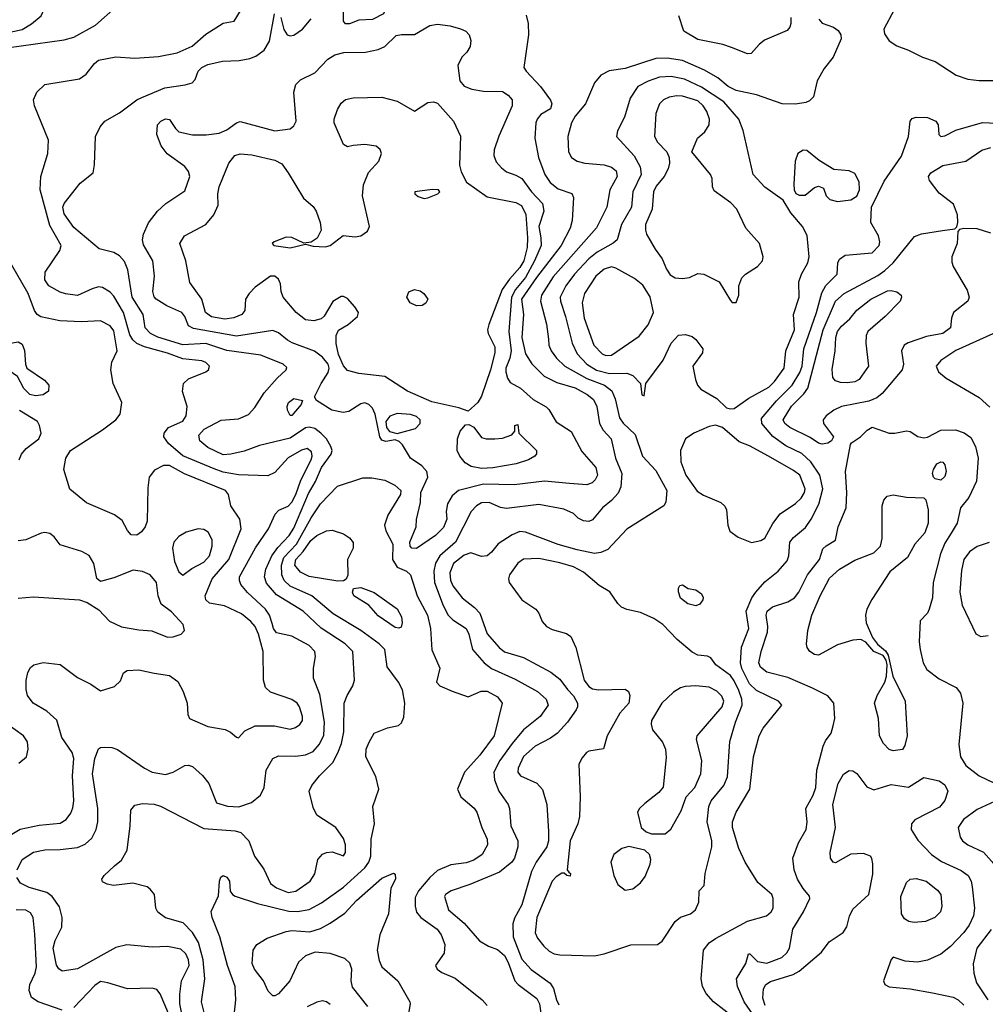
# Model space of a CAD drawing. Extents: x 1173029 to 1307123, y 522559 to 678521.
# Tile 385 of 623: x 1257903 to 1262947, y 592132 to 597274. Entities that reach past the tile are written whole.
import ezdxf

# ---------------------------------------------------------------- set-up
doc = ezdxf.new("R2010")
doc.units = 0

msp = doc.modelspace()

# ---------------------------------------------------------------- linework, layer by layer
at = {"layer": '0CON10XD'}
for points in [[(1257835, 597205.7), (1257915, 597223.4), (1257965, 597253.5), (1258014.4, 597295), (1258034.2, 597335.8), (1258069.2, 597375), (1258076.7, 597416.7), (1258066.7, 597426.7), (1258035, 597415.7), (1258008.7, 597381.3), (1257985.7, 597364.3), (1257955, 597364.4), (1257915, 597385.4), (1257838.2, 597445)], [(1259625, 597252), (1259605, 597252), (1259595, 597266.7), (1259594.6, 597315), (1259612.5, 597345), (1259670.7, 597409.3), (1259695, 597424.2), (1259725, 597430.8), (1259765, 597418), (1259805, 597388.8), (1259818, 597335), (1259802.5, 597305), (1259745, 597275.8), (1259675, 597271.4), (1259625, 597252)], [(1257890.4, 592835), (1257915, 592888.5), (1257975, 592925.9), (1258035, 592939.7), (1258115, 592940.8), (1258205, 592951.5), (1258245, 592968.2), (1258279.5, 593000.5), (1258301.8, 593045), (1258311.2, 593085), (1258310.9, 593155), (1258282.4, 593335), (1258295.3, 593415), (1258314.5, 593465.5), (1258325, 593474), (1258344.2, 593475.8), (1258385, 593472.9), (1258413.6, 593463.6), (1258555, 593364.5), (1258595, 593344.5), (1258665, 593332.5), (1258703.8, 593343.8), (1258765, 593379.2), (1258785, 593380.8), (1258805, 593374), (1258857.6, 593327.6), (1258890.5, 593285), (1258931.2, 593185), (1258987.6, 593167.6), (1259047, 593163), (1259113.3, 593186.7), (1259160, 593225), (1259179.1, 593265), (1259190.4, 593355), (1259225, 593415.6), (1259255, 593429.5), (1259345, 593428.5), (1259395.8, 593434.2), (1259435, 593453.2), (1259468.8, 593491.2), (1259491.7, 593538.3), (1259494.7, 593605.3), (1259470.1, 593750.1), (1259437.5, 593835), (1259437.7, 593887.7), (1259447.9, 593947.9), (1259444.4, 593975), (1259415, 594005.5), (1259325, 594054.4), (1259245, 594071.5), (1259229.3, 594095), (1259221.5, 594121.5), (1259207.1, 594165), (1259187.1, 594195), (1259093.5, 594283.5), (1259058.8, 594325), (1259050.4, 594345), (1259051.5, 594365), (1259134.8, 594515.2), (1259202, 594615), (1259237.9, 594692.1), (1259256.4, 594713.6), (1259305, 594733.5), (1259325, 594753.8), (1259345.8, 594794.2), (1259371.2, 594868.8), (1259425.3, 594975), (1259430, 594995), (1259426.7, 595016.7), (1259405, 595035.3), (1259375, 595025.9), (1259305, 594985.3), (1259235, 594909.4), (1259198.6, 594891.4), (1259045, 594896.7), (1258965, 594911.9), (1258918.9, 594928.9), (1258755, 594995.8), (1258680.6, 595060.6), (1258655.5, 595095), (1258657.9, 595115), (1258679.4, 595145), (1258755, 595178.1), (1258773.1, 595205), (1258778.5, 595255), (1258752.6, 595332.6), (1258758.2, 595375), (1258785, 595398.9), (1258875.6, 595435), (1258888.9, 595445), (1258894.4, 595465), (1258875, 595484.5), (1258855, 595493.3), (1258755, 595502.6), (1258675, 595532.5), (1258555, 595565.6), (1258515, 595583.8), (1258493.2, 595603.2), (1258477.8, 595627.8), (1258445.2, 595745), (1258395, 595831.1), (1258375, 595851.1), (1258335, 595875.4), (1258315, 595878.8), (1258282.1, 595867.9), (1258205, 595833.6), (1258142, 595842), (1258115, 595850.6), (1258055, 595884.4), (1258033.8, 595915), (1258036.5, 595955), (1258111.7, 596068.3), (1258120, 596095), (1258059.6, 596199.6), (1258010.5, 596385), (1258013.1, 596455), (1258050, 596575), (1258053.1, 596645), (1257980.5, 596825), (1257975.6, 596855), (1257992.5, 596895), (1258033.8, 596935), (1258215, 596966.2), (1258250.4, 596989.6), (1258293.9, 597046.1), (1258315, 597062.3), (1258405, 597079.6), (1258505, 597073.3), (1258627.7, 597082.3), (1258725, 597100.9), (1258803.9, 597136.1), (1258875, 597198.8), (1258965, 597255.6), (1259023.9, 597266.1), (1259089.1, 597375)], [(1257835, 597127.5), (1258135, 597169.6), (1258185, 597183.8), (1258298, 597245), (1258405, 597339.4)], [(1262471.1, 597325), (1262416.5, 597225), (1262420.5, 597200.5), (1262445, 597164.4), (1262485, 597138.1), (1262546.2, 597115), (1262618, 597078), (1262685, 597055.6), (1262795, 596984.2), (1262855, 596964.4), (1262915, 596957.1), (1263002.4, 596957.6)], [(1258870.4, 592075), (1258852.9, 592145), (1258869.2, 592265), (1258860.4, 592365), (1258836.7, 592455), (1258805, 592507.9), (1258757.4, 592557.4), (1258664.2, 592584.2), (1258623.9, 592613.9), (1258614.2, 592635), (1258607.1, 592705), (1258585, 592734), (1258568.8, 592745), (1258494.2, 592764.2), (1258393, 592753), (1258359.5, 592759.5), (1258335, 592772.5), (1258332.5, 592785), (1258343.3, 592805), (1258398.8, 592855), (1258434.5, 592885.5), (1258463.5, 592936.5), (1258480.5, 593065), (1258483.4, 593146.6), (1258505, 593172.5), (1258545, 593180), (1258605, 593177.3), (1258637.6, 593167.6), (1258865, 593049.6), (1259028.9, 593038.9), (1259058.7, 593028.7), (1259099.6, 592985), (1259129.1, 592905), (1259177.7, 592837.7), (1259213.6, 592763.6), (1259245, 592739.6), (1259305, 592715.4), (1259345, 592723.2), (1259420.5, 592775), (1259445, 592813.3), (1259460.8, 592889.2), (1259484.6, 592915.4), (1259505, 592925.6), (1259535, 592928.1), (1259595, 592906.7), (1259604, 592925), (1259605.5, 592965), (1259595, 592998.8), (1259555, 593055.8), (1259455, 593120), (1259435, 593160), (1259414.3, 593245), (1259428.1, 593275), (1259469.5, 593325), (1259538.5, 593395), (1259565.2, 593444.8), (1259583.2, 593495), (1259595.3, 593555), (1259598, 593705), (1259612.7, 593745), (1259643.3, 593795), (1259651.1, 593825), (1259643.6, 593975), (1259603.6, 594015), (1259477.2, 594097.2), (1259382.9, 594185), (1259245, 594270.3), (1259191.4, 594331.4), (1259181.1, 594365), (1259189.2, 594405), (1259220.2, 594475), (1259251.4, 594518.6), (1259310.2, 594579.8), (1259335, 594618), (1259410.7, 594799.3), (1259448, 594862), (1259479.6, 594935), (1259530.4, 595005), (1259534.6, 595025), (1259528.8, 595045), (1259505.4, 595085), (1259476.7, 595115), (1259445, 595138.9), (1259415, 595146.7), (1259395, 595142), (1259315, 595089.5), (1259155, 595050.4), (1259075, 595021.2), (1259005.3, 595004.7), (1258965, 595002.2), (1258885, 595040), (1258844.6, 595075), (1258838.9, 595105), (1258867.1, 595135), (1258955, 595183.2), (1259045, 595190), (1259097.6, 595212.4), (1259131.2, 595248.8), (1259179.6, 595325), (1259247.1, 595402.9), (1259294.4, 595445), (1259298, 595458), (1259280, 595475), (1259162, 595522), (1258985, 595546.6), (1258875, 595583.9), (1258755, 595576.3), (1258625, 595616.7), (1258585.4, 595635), (1258557.8, 595665), (1258547.1, 595735), (1258490.5, 595825), (1258468.3, 595968.3), (1258451.2, 596011.2), (1258425, 596040.8), (1258395, 596059.2), (1258317.9, 596077.9), (1258185, 596188.5), (1258135, 596260.8), (1258127.8, 596295), (1258134.7, 596315), (1258219.3, 596420.7), (1258286.2, 596475), (1258294.5, 596515.5), (1258299.6, 596665), (1258323.1, 596715), (1258348, 596745), (1258425, 596787.1), (1258514.3, 596855), (1258541.5, 596868.5), (1258661.5, 596918.5), (1258766.4, 596933.6), (1258803.3, 596945), (1258818.9, 596961.1), (1258835.7, 597005), (1258854.3, 597025), (1258885, 597039.6), (1258962.9, 597057.1), (1259048.5, 597061.5), (1259105, 597071.5), (1259136.6, 597083.4), (1259179.2, 597115), (1259207.4, 597162.6), (1259234, 597305)], [(1259266.2, 597285), (1259282.7, 597222.7), (1259300, 597195), (1259315, 597190), (1259335, 597194.2), (1259380, 597225), (1259425, 597278.8)], [(1260548.6, 597298.6), (1260558.9, 597255), (1260560.5, 597195), (1260536.5, 597025), (1260548.5, 597005), (1260623.1, 596925), (1260675, 596853.3), (1260682, 596835), (1260675, 596808.8), (1260625, 596780), (1260605.8, 596755), (1260598.9, 596735), (1260593.3, 596655), (1260612.9, 596555), (1260646.6, 596465), (1260673.2, 596423.2), (1260715, 596391.8), (1260787, 596367), (1260795.7, 596345.7), (1260789.1, 596225), (1260778.5, 596185), (1260731.4, 596095), (1260601.6, 595928.4), (1260524.8, 595815), (1260534.3, 595735), (1260526.4, 595615), (1260545, 595530), (1260577.2, 595477.2), (1260642.3, 595412.3), (1260709, 595379), (1260805, 595350.8), (1260867.3, 595317.3), (1260900.1, 595290.1), (1260918.2, 595255), (1260931.3, 595165), (1260950.8, 595130.8), (1260991.8, 595085), (1261015.9, 594985), (1261048.7, 594905), (1261043.2, 594835), (1261029, 594801), (1260995, 594763.6), (1260947.5, 594725), (1260895, 594663.1), (1260875, 594652.9), (1260847.9, 594657.9), (1260820.9, 594670.9), (1260795, 594695.8), (1260745, 594718.1), (1260615, 594741.5), (1260445, 594722), (1260415, 594726.8), (1260355, 594753.4), (1260315, 594751.6), (1260288.2, 594735), (1260261.5, 594705), (1260179.8, 594545), (1260096.7, 594475), (1260074.8, 594435.2), (1260066.6, 594393.4), (1260069.3, 594335), (1260114.3, 594215), (1260141.6, 594165), (1260165, 594140), (1260235, 594095.5), (1260249.5, 594065), (1260267.3, 593985), (1260328.8, 593915), (1260367.8, 593885), (1260490.7, 593830.7), (1260608.5, 593765), (1260653.3, 593725), (1260663.3, 593695), (1260621.9, 593635), (1260535, 593566.2), (1260475.4, 593494.6), (1260410.8, 593405), (1260379.2, 593345), (1260382.5, 593305), (1260405.9, 593245.9), (1260454.4, 593175), (1260461.9, 593155), (1260468.6, 593065), (1260504.1, 592985.9), (1260504.2, 592955), (1260487.1, 592895), (1260474, 592875), (1260408.3, 592821.7), (1260255, 592757.6), (1260157.5, 592725), (1260126.9, 592705), (1260121.5, 592695), (1260142.5, 592625), (1260225, 592556.2)], [(1262077, 597277), (1262095, 597256.9), (1262153.3, 597235), (1262177.6, 597217.6), (1262192, 597195), (1262194, 597175), (1262152.1, 597077.9), (1262105, 597020), (1262068.8, 596955), (1262049.2, 596870.8), (1262029.2, 596850.8), (1262008.8, 596841.2), (1261955, 596833.1), (1261885, 596835.6), (1261751.2, 596881.2), (1261645, 596905.2), (1261602.9, 596925), (1261550, 596970), (1261479.9, 597009.9), (1261365, 597061.2), (1261285.8, 597074.2), (1261225, 597071.6), (1261065, 597020), (1260982.3, 597007.7), (1260939.2, 596985), (1260904.6, 596945.4), (1260857.5, 596835), (1260805, 596771.1), (1260784.5, 596735.5), (1260766.6, 596665), (1260769.2, 596585), (1260785.6, 596555), (1260815, 596534.6), (1260855.3, 596525.3), (1260955, 596516.5), (1260995, 596504.6), (1261019.1, 596485), (1261024.6, 596455), (1260984.6, 596385), (1260970.4, 596295), (1260915, 596186.5), (1260689.2, 595930.8), (1260628.3, 595835), (1260623.8, 595803.8), (1260654.7, 595685), (1260665.4, 595605), (1260667.5, 595575), (1260678.5, 595545), (1260706.4, 595506.4), (1260749.6, 595465), (1260865, 595401), (1260958.2, 595365), (1260995.2, 595335.2), (1261012.5, 595295), (1261035.3, 595195), (1261055, 595168), (1261118.5, 595108.5), (1261155.5, 594995), (1261225, 594919.4), (1261282.9, 594815), (1261278.6, 594755), (1261268, 594735), (1261075, 594613.1), (1260975, 594507.8), (1260938.3, 594491.7), (1260905, 594487.3), (1260815.6, 594505.6), (1260715, 594534.2), (1260545, 594598), (1260515, 594601.8), (1260475.3, 594584.7), (1260402.4, 594537.6), (1260367.4, 594492.6), (1260345, 594474.2), (1260315, 594470), (1260259.1, 594489.1), (1260225, 594477.3), (1260168.5, 594435), (1260150, 594385), (1260152.7, 594347.3), (1260165, 594317.5), (1260214.6, 594255), (1260278.2, 594205), (1260306.2, 594175), (1260345, 594067.1), (1260407.5, 593995), (1260435, 593973.1), (1260535, 593942.7), (1260677.3, 593867.3), (1260725, 593829.6), (1260765, 593776.9), (1260795, 593742.7), (1260816.8, 593705), (1260817.3, 593685), (1260810, 593670), (1260764.7, 593605), (1260712.2, 593547.8), (1260675, 593521.5), (1260595, 593481.1), (1260535, 593426.7), (1260506.8, 593365), (1260505.4, 593345), (1260518.9, 593325), (1260605, 593287.3), (1260633.8, 593253.8), (1260656, 593175), (1260665.6, 593035), (1260664.4, 592985), (1260656, 592955), (1260600.8, 592875), (1260575.7, 592825), (1260525, 592650.8), (1260487.8, 592582.2), (1260478.1, 592551.9), (1260480.8, 592485), (1260525, 592368.5), (1260575, 592314), (1260673.3, 592243.3), (1260691.5, 592215), (1260706.8, 592155), (1260719.9, 592129.9)], [(1261930.6, 597285), (1261931.4, 597255), (1261926, 597235), (1261912.4, 597217.6), (1261793.2, 597166.8), (1261765.3, 597144.7), (1261723, 597097), (1261705, 597095.8), (1261621.2, 597128.8), (1261575, 597144.5), (1261445, 597170), (1261372, 597215), (1261345.8, 597295)], [(1259975, 594512.9), (1259951.2, 594515), (1259942.5, 594525), (1259940, 594545), (1259973.1, 594625), (1259975.6, 594664.4), (1259997, 594753), (1259997.5, 594805), (1260034.3, 594885), (1260029.4, 594915), (1260002.9, 594945), (1259944.3, 594985), (1259903.2, 595053.2), (1259885, 595072), (1259865, 595080), (1259815, 595071.2), (1259795, 595077.5), (1259784, 595095), (1259760, 595215), (1259746.2, 595245), (1259726.7, 595265), (1259705, 595272.5), (1259685, 595268.6), (1259621.3, 595228.7), (1259592, 595222), (1259533.3, 595235), (1259452.5, 595285), (1259442.5, 595305), (1259477.5, 595375), (1259515, 595432.5), (1259519.5, 595455), (1259514, 595475), (1259485, 595511.5), (1259443.5, 595543.5), (1259326.4, 595586.4), (1259301.3, 595601.3), (1259255, 595639.2), (1259225, 595650.8), (1259035, 595622.3), (1258810.7, 595660.7), (1258785.3, 595675.3), (1258766.2, 595725), (1258750.6, 595745), (1258670.7, 595780.7), (1258615.6, 595815), (1258605, 595827.5), (1258597.9, 595855), (1258606.2, 595935), (1258597.7, 596015), (1258548.9, 596098.9), (1258544.6, 596125), (1258550.4, 596155), (1258575.9, 596214.1), (1258622.2, 596275), (1258666.3, 596313.7), (1258765, 596380.8), (1258791.1, 596455), (1258785, 596481.2), (1258765, 596507.1), (1258673.1, 596573.1), (1258642, 596615), (1258620, 596675), (1258622, 596725), (1258640, 596745), (1258665, 596756.2), (1258685, 596753.3), (1258715.9, 596705.9), (1258735, 596689.5), (1258805, 596673.1), (1258876.7, 596673.3), (1258945, 596681.5), (1258985, 596699.2), (1259035, 596735.6), (1259055, 596741.9), (1259235, 596694.6), (1259316.3, 596703.7), (1259335, 596719.2), (1259347.3, 596745), (1259334.4, 596895), (1259345.7, 596935), (1259369.1, 596960.9), (1259445, 596997.1), (1259512.6, 597067.4), (1259549.8, 597090.2), (1259596.3, 597103.7), (1259710, 597105), (1259775, 597119.4), (1259810, 597135), (1259868.6, 597191.4), (1259897, 597197), (1259965, 597197.3), (1260045, 597244.6), (1260085, 597251.3), (1260152.2, 597242.2), (1260205, 597226.9), (1260233.3, 597215), (1260251.2, 597195), (1260260, 597165), (1260256, 597135), (1260238.8, 597105), (1260211.9, 597078.1), (1260191.4, 597035), (1260201.4, 596955), (1260225, 596926.7), (1260265, 596911.2), (1260325, 596900.5), (1260425, 596899.4), (1260455, 596880.6), (1260475.6, 596855), (1260475.6, 596825), (1260405, 596666.2), (1260381.8, 596595), (1260379.6, 596565), (1260392.2, 596532.2), (1260420.1, 596500.1), (1260445, 596480.5), (1260495, 596462.9), (1260525, 596444.6), (1260576.3, 596375), (1260633.5, 596313.5), (1260641.4, 596275), (1260613.9, 596195), (1260625.3, 596134.7), (1260626.7, 596095), (1260592.2, 596015), (1260545, 595927.8), (1260492.7, 595865), (1260472.1, 595825), (1260457.5, 595645), (1260469.7, 595545), (1260462.8, 595507.2), (1260442.6, 595455), (1260442.9, 595435), (1260451.7, 595401.7), (1260465, 595380), (1260519.2, 595349.2), (1260585, 595290), (1260652.9, 595252.9), (1260667.7, 595237.7), (1260705, 595173.6), (1260783.4, 595123.4), (1260839.6, 595019.6), (1260911.8, 594935), (1260920.7, 594895), (1260909.3, 594870.7), (1260892.9, 594855), (1260864.6, 594845.4), (1260775, 594852.6), (1260645, 594864.2), (1260485, 594845.3), (1260325, 594848.4), (1260195, 594815.4), (1260162.2, 594787.8), (1260137.1, 594745), (1260131.1, 594705), (1260133.6, 594665), (1260117.2, 594622.8), (1260075, 594580.5), (1259975, 594512.9)], [(1261615, 595241.4), (1261635, 595244.4), (1261712, 595298), (1261815.2, 595354.8), (1261845.2, 595384.8), (1261896.5, 595455), (1261905.3, 595545), (1261950, 595655), (1261945.4, 595735), (1261974.5, 595824.5), (1261972.1, 595905), (1261986.9, 595945), (1262020.3, 596005), (1262027.2, 596035), (1262017.1, 596147.1), (1261991.4, 596195), (1261931.4, 596265), (1261891.4, 596331.4), (1261795, 596399.4), (1261733.3, 596465), (1261681.4, 596695), (1261660, 596755), (1261581.1, 596845), (1261465, 596922.3), (1261375, 596964.3), (1261305, 596977.1), (1261245.2, 596974.8), (1261185, 596954.1), (1261132.2, 596925), (1261090.9, 596865), (1261061.9, 596765), (1261025, 596693.3), (1261020, 596665), (1261112.5, 596562.5), (1261144.2, 596505), (1261148.4, 596465), (1261105.3, 596375), (1261098.1, 596295), (1261045.9, 596205), (1261023.1, 596125), (1261003.5, 596106.5), (1260919.8, 596060.2), (1260875, 596025.3), (1260801.1, 595945), (1260755, 595883.8), (1260726.4, 595825), (1260727.4, 595805), (1260753.8, 595725), (1260787.9, 595585), (1260815, 595529.3), (1260865.9, 595475), (1260915, 595444.5), (1260983.3, 595426.7), (1261075, 595428.9), (1261105, 595416.9), (1261146.2, 595375), (1261153.3, 595315), (1261165, 595310), (1261173.8, 595375), (1261263.7, 595496.3), (1261305, 595585.5), (1261345, 595626.2), (1261380.9, 595630.9), (1261415, 595618.9), (1261435, 595604.2), (1261472, 595555), (1261470, 595535), (1261418.8, 595465), (1261432.5, 595395), (1261443.1, 595365), (1261460, 595345), (1261545, 595295.8), (1261595, 595248), (1261615, 595241.4)], [(1260245, 595230), (1260196.9, 595246.9), (1260055, 595278.5), (1259928.9, 595335), (1259810.1, 595410.1), (1259675, 595426.5), (1259615, 595442.9), (1259595, 595467.3), (1259568.8, 595525), (1259556.8, 595583.2), (1259555.4, 595624.6), (1259568, 595652), (1259618.2, 595681.8), (1259666.9, 595725), (1259673.1, 595745), (1259653.5, 595775), (1259615, 595818.5), (1259595, 595829.5), (1259581.4, 595828.6), (1259538, 595802), (1259493.6, 595726.4), (1259477.9, 595712.1), (1259438.6, 595701.4), (1259395, 595707.5), (1259347.5, 595745), (1259280, 595825), (1259268.6, 595855), (1259265.7, 595895), (1259255, 595918.8), (1259235, 595934), (1259212.5, 595935), (1259132.2, 595877.8), (1259101.1, 595845), (1259083.1, 595815), (1259078.1, 595755), (1259062.9, 595735), (1259022, 595718), (1258975, 595709.8), (1258905, 595723.3), (1258873.2, 595745), (1258853.9, 595813.9), (1258791.5, 595901.5), (1258771.5, 596015), (1258740, 596105), (1258764.5, 596145.5), (1258875, 596204.3), (1258917.1, 596255), (1258939.2, 596305), (1258937.3, 596365), (1258945, 596401.2), (1258994.6, 596525.4), (1259026, 596565), (1259055, 596574.4), (1259115, 596569.1), (1259235, 596540.4), (1259271.6, 596521.6), (1259305.4, 596475), (1259385, 596342.5), (1259435, 596298.6), (1259451.9, 596275), (1259472.2, 596215), (1259477.1, 596175), (1259457.3, 596132.7), (1259425, 596112.5), (1259387, 596107), (1259325, 596136.2), (1259295, 596138.8), (1259232.5, 596115), (1259222.5, 596105), (1259230, 596095), (1259315, 596083.3), (1259395, 596102.5), (1259435, 596092), (1259498.3, 596088.3), (1259525, 596094.2), (1259593, 596147), (1259655, 596140), (1259685, 596145.6), (1259719.4, 596170.6), (1259730.6, 596195), (1259693.8, 596355), (1259698, 596412), (1259724.5, 596475.5), (1259778.1, 596535), (1259792.2, 596575), (1259785, 596596), (1259764.5, 596614.5), (1259705, 596622.5), (1259645, 596617.5), (1259615, 596610), (1259595, 596622), (1259545.5, 596735), (1259545.5, 596755), (1259562.1, 596805), (1259581.7, 596838.3), (1259605, 596857.3), (1259645, 596866.4), (1259795, 596868.9), (1259875, 596848.6), (1259965, 596796.7), (1260035, 596842.5), (1260065, 596845.6), (1260085, 596838.1), (1260168.6, 596745), (1260205, 596666.7), (1260200, 596515), (1260209.1, 596479.1), (1260236.2, 596425), (1260345, 596350), (1260495, 596319.7), (1260523.9, 596303.9), (1260546.9, 596256.9), (1260555.1, 596135.1), (1260553.6, 596085), (1260535.8, 596015), (1260515, 595980), (1260460.6, 595919.4), (1260423.8, 595865), (1260353.2, 595683.2), (1260347.1, 595655), (1260349.6, 595635), (1260384.6, 595565), (1260384.7, 595535), (1260361.9, 595445), (1260315, 595307.5), (1260296.7, 595275), (1260245, 595230)], [(1261645, 595797.5), (1261658.8, 595835), (1261658.8, 595885), (1261674.3, 595925.7), (1261693.3, 595945), (1261756.2, 595985), (1261783.3, 596015), (1261786.2, 596035), (1261767.1, 596105), (1261695.6, 596185.6), (1261649.4, 596285), (1261617, 596317), (1261530.6, 596380.6), (1261521.3, 596401.3), (1261519.4, 596445), (1261511.9, 596465), (1261413.3, 596585), (1261444.2, 596655), (1261480.9, 596689.1), (1261503.8, 596725), (1261505.5, 596754.5), (1261492, 596795), (1261472.7, 596825), (1261445, 596850.3), (1261365.3, 596874.7), (1261335, 596876.8), (1261295, 596869.3), (1261265.7, 596855), (1261245, 596835.6), (1261225.4, 596785), (1261218.1, 596665), (1261234.3, 596635), (1261283.8, 596585), (1261296.2, 596555), (1261297.5, 596525), (1261289.4, 596495), (1261268.5, 596455), (1261227.8, 596405), (1261213.6, 596375), (1261206.9, 596285), (1261171.6, 596205), (1261171.1, 596175), (1261177.5, 596155), (1261221.5, 596075), (1261259.1, 596025), (1261281.1, 595971.1), (1261301.2, 595941.2), (1261326.6, 595926.6), (1261365, 595922.5), (1261401.3, 595928.7), (1261445, 595949.2), (1261475.9, 595945.9), (1261555.9, 595905.9), (1261615, 595807.5), (1261625, 595797.5), (1261645, 595797.5)], [(1261635, 592061.2), (1261526.7, 592145), (1261488.1, 592188.1), (1261469.5, 592225), (1261462.5, 592265), (1261474.6, 592415), (1261505, 592452.9), (1261536.9, 592475), (1261705, 592566.1), (1261804, 592595), (1261828.1, 592615), (1261837.8, 592635), (1261838.1, 592685), (1261831.4, 592705), (1261759.1, 592769.1), (1261692.5, 592875), (1261659.5, 592945), (1261625.4, 593055), (1261626.4, 593085), (1261645.4, 593135), (1261716.1, 593255), (1261735.5, 593424.5), (1261765.5, 593535), (1261786.7, 593575), (1261883.8, 593695), (1261866.7, 593715), (1261751.5, 593771.5), (1261715.8, 593805.8), (1261674.8, 593885), (1261667.9, 593915), (1261672.8, 593997.2), (1261711.8, 594095), (1261696.9, 594185), (1261727.8, 594255), (1261747.5, 594285), (1261795, 594338.7), (1261865.4, 594395), (1261911, 594449), (1261920.4, 594475), (1261926.2, 594545), (1261945, 594570.5), (1262007, 594623), (1262037.6, 594665), (1262076.4, 594743.6), (1262097.4, 594825), (1262082.1, 594895), (1262035.4, 594965.4), (1261988.7, 595008.7), (1261905, 595048.9), (1261837.6, 595097.6), (1261778.9, 595165), (1261777.8, 595192.2), (1261856, 595284), (1261938, 595365), (1261978, 595432), (1261989.3, 595465), (1261999.2, 595555), (1262065, 595745.7), (1262092.1, 595847.9), (1262113.5, 595886.5), (1262173.3, 595945), (1262177.1, 596005), (1262185.7, 596024.3), (1262215, 596044.2), (1262355, 596056.4), (1262391.5, 596095), (1262395.4, 596115), (1262388.8, 596145), (1262349.4, 596215), (1262352.2, 596295), (1262419.2, 596430.8), (1262508.8, 596561.2), (1262545.7, 596665), (1262554.2, 596745), (1262565, 596758), (1262585, 596765.7), (1262645, 596764.3), (1262688.8, 596745), (1262700, 596725), (1262703.8, 596675), (1262715, 596664.2), (1262735, 596668), (1262792.6, 596697.4), (1262932.6, 596737.4), (1263005, 596734.7)], [(1262095, 595056.7), (1262075, 595062.7), (1262032.4, 595092.4), (1261925, 595143.7), (1261899.3, 595165), (1261890.9, 595185), (1261934.8, 595255.2), (1261999.2, 595320.8), (1262020, 595350), (1262099.5, 595655), (1262165, 595804.5), (1262208.8, 595845), (1262385, 595938.6), (1262422.1, 595965), (1262466.1, 596003.9), (1262577.2, 596142.8), (1262613.7, 596156.3), (1262723.4, 596173.4), (1262787.5, 596182.5), (1262798.3, 596191.7), (1262803.3, 596215), (1262800.8, 596255), (1262780.5, 596310.5), (1262705, 596367.8), (1262655.7, 596435), (1262649.2, 596455), (1262661.4, 596475), (1262725, 596512.3), (1262844.2, 596535.8), (1262927.8, 596592.2), (1262975, 596606.9)], [(1262175.5, 596325.5), (1262245, 596333.6), (1262275, 596352.7), (1262289.7, 596385), (1262287.6, 596427.6), (1262265, 596470.8), (1262235, 596484.4), (1262155, 596491.9), (1262079.6, 596539.6), (1262015, 596591.9), (1261995, 596592.2), (1261967.1, 596575), (1261953.9, 596536.1), (1261947.1, 596415), (1261949.2, 596385), (1261957.3, 596367.3), (1261975, 596357.5), (1262005, 596358.6), (1262055, 596397.1), (1262075.5, 596405.5), (1262100.8, 596395), (1262115.8, 596355), (1262134.4, 596334.4), (1262175.5, 596325.5)], [(1260015, 596340), (1260035, 596343.3), (1260087.5, 596365), (1260097.5, 596375), (1260090, 596385), (1260057.7, 596387.7), (1259967.5, 596375), (1259967.5, 596365), (1259985, 596351.2), (1260015, 596340)], [(1262975, 596159.2), (1262905, 596181.5), (1262835, 596183.3), (1262811.7, 596178.3), (1262802.5, 596167.5), (1262798.9, 596105), (1262772.7, 596035), (1262772.4, 596007.6), (1262779.5, 595985), (1262851.7, 595861.7), (1262862.9, 595825), (1262855, 595804), (1262781.4, 595745), (1262770.6, 595715), (1262764.4, 595665), (1262724.7, 595635.3), (1262640.2, 595619.8), (1262543, 595587), (1262522.9, 595575), (1262508.2, 595545), (1262518.7, 595475), (1262513.2, 595445), (1262407.2, 595322.8), (1262379.9, 595300.1), (1262337.8, 595282.2), (1262196.2, 595255), (1262155, 595235.5), (1262114.7, 595205.3), (1262100, 595185), (1262101.5, 595165), (1262153.8, 595095), (1262143.8, 595075), (1262125, 595062.5), (1262095, 595056.7)], [(1258605, 593861.4), (1258685, 593849.6), (1258728.5, 593818.5), (1258756.9, 593765), (1258777.5, 593705), (1258780.8, 593645), (1258790, 593625), (1258885, 593583.3), (1258976.9, 593566.9), (1259003.6, 593553.6), (1259035, 593526.7), (1259045, 593523.3), (1259079.7, 593560.3), (1259133.4, 593586.6), (1259234, 593586), (1259315, 593569.7), (1259342.7, 593577.3), (1259366.2, 593593.8), (1259380.4, 593615), (1259380.7, 593635), (1259364.6, 593685), (1259352.1, 593705), (1259325, 593724.1), (1259212.8, 593762.8), (1259187.5, 593787.5), (1259176.4, 593825), (1259173.8, 593975), (1259150, 594065), (1259132.2, 594105), (1259110.5, 594130.5), (1259060.8, 594170.8), (1258973.4, 594213.4), (1258895, 594226.7), (1258875.6, 594245), (1258871.5, 594265), (1258908.2, 594355), (1258994.7, 594455), (1259058.9, 594615), (1259052.1, 594665), (1259005.7, 594735), (1258994.4, 594795), (1258978.6, 594815), (1258763.3, 594903.3), (1258685, 594945.6), (1258654.8, 594945.2), (1258607.7, 594922.3), (1258580, 594885), (1258571.4, 594828.6), (1258568.5, 594655), (1258558.9, 594625), (1258539.7, 594600.3), (1258515, 594582.5), (1258485, 594583.5), (1258465.8, 594605.8), (1258438.8, 594658.8), (1258397.9, 594687.9), (1258251.4, 594751.4), (1258165, 594823.3), (1258134.3, 594925), (1258143.3, 594985), (1258168.5, 595025), (1258335, 595132.2), (1258404.6, 595185.4), (1258427.8, 595215), (1258435.9, 595275.9), (1258390.4, 595375), (1258379.6, 595445), (1258384.5, 595485), (1258411.8, 595545), (1258395, 595649.2), (1258375.6, 595675), (1258325, 595701.2), (1258225, 595695.7), (1258112.3, 595702.3), (1258013.1, 595723.1), (1257994.7, 595734.7), (1257979.5, 595755), (1257947.2, 595845), (1257862.2, 595992.2)], [(1260965, 595520.3), (1260995, 595522.2), (1261138.8, 595621.2), (1261185, 595681.2), (1261214, 595745), (1261196.6, 595826.6), (1261157.2, 595887.2), (1261113.5, 595923.5), (1261017.2, 595977.2), (1260995, 595983.3), (1260955, 595972.2), (1260912, 595935), (1260853.2, 595845), (1260840.3, 595795), (1260851, 595715), (1260901.8, 595575), (1260945, 595528.7), (1260965, 595520.3)], [(1259975, 595780), (1259941.9, 595795), (1259925.5, 595825), (1259935, 595852.5), (1259965, 595865.6), (1259995, 595857.5), (1260014.3, 595845), (1260034.2, 595815), (1260025, 595793.8), (1260005, 595782.5), (1259975, 595780)], [(1262227.6, 595377.6), (1262189.7, 595379.7), (1262165, 595388), (1262150.8, 595405), (1262147.3, 595447.3), (1262163.3, 595545), (1262166.7, 595615), (1262175.4, 595645), (1262195, 595674.5), (1262238.5, 595711.5), (1262275, 595757.3), (1262348.9, 595815), (1262435, 595858.4), (1262455, 595860.7), (1262485, 595852.9), (1262506.5, 595835), (1262509.5, 595825), (1262501.5, 595805), (1262423.6, 595725), (1262332.9, 595645), (1262324.4, 595625), (1262322.2, 595585), (1262335.8, 595465), (1262287.1, 595395), (1262265, 595383.6), (1262227.6, 595377.6)], [(1262985.6, 595634.4), (1262793.6, 595546.4), (1262714.4, 595495), (1262690, 595465), (1262702.2, 595435), (1262742.1, 595402.1), (1262915, 595301.1), (1262970.6, 595250.6)], [(1257985, 595309.1), (1257955, 595317.1), (1257925, 595348.5), (1257891.7, 595411.7), (1257829.3, 595455), (1257821.1, 595475), (1257820.8, 595535), (1257829.2, 595565), (1257845, 595583.3), (1257895, 595592), (1257915, 595580), (1257927.4, 595547.4), (1257933.1, 595475), (1257940.8, 595455), (1258031.7, 595391.7), (1258054.3, 595365), (1258053.8, 595335), (1258025, 595314.4), (1257985, 595309.1)], [(1259325, 595207.5), (1259315, 595208), (1259301.8, 595235), (1259300, 595255), (1259306.9, 595275), (1259335, 595295.6), (1259380, 595285), (1259373.8, 595265), (1259325, 595207.5)], [(1257900.9, 594975), (1257912.5, 595005), (1257936.7, 595035), (1258003.3, 595085), (1258015.5, 595115), (1258006.5, 595155), (1257995.6, 595175), (1257902.5, 595232.5)], [(1259875, 595113.8), (1259970.5, 595139.5), (1259995.6, 595165), (1259994.5, 595185), (1259975, 595202.3), (1259945, 595212.2), (1259875, 595217.1), (1259836.4, 595203.6), (1259815.8, 595175), (1259818.8, 595145), (1259835, 595123.8), (1259875, 595113.8)], [(1260315, 594931.1), (1260260.9, 594940.9), (1260229.3, 594959.3), (1260201.1, 594995), (1260188.1, 595025), (1260188.9, 595085), (1260203.1, 595125), (1260232.4, 595157.6), (1260249.7, 595159.7), (1260275.5, 595145.5), (1260315, 595091.9), (1260340, 595085), (1260385, 595084.6), (1260425, 595089.4), (1260473.6, 595106.4), (1260490, 595125), (1260490, 595155), (1260505, 595160), (1260510, 595115), (1260602.5, 595025), (1260602.7, 595007.3), (1260594.5, 594995.5), (1260560, 594975), (1260495.7, 594954.3), (1260375, 594934.2), (1260315, 594931.1)], [(1261725, 594544), (1261775, 594554), (1261795, 594566), (1261836.3, 594643.7), (1261875, 594694.4), (1261955, 594747.5), (1261985, 594775.6), (1262002.8, 594805), (1262006.2, 594825), (1261978.2, 594895), (1261945, 594920.4), (1261815, 594994.1), (1261715, 595048.2), (1261660.5, 595070.5), (1261573.8, 595145), (1261536.6, 595156.6), (1261505, 595149.6), (1261424.3, 595115), (1261381.4, 595085), (1261354.4, 595025), (1261357.1, 594965), (1261382.1, 594895), (1261442.2, 594812.2), (1261475, 594790.4), (1261565, 594752.5), (1261586.7, 594733.3), (1261595.6, 594715), (1261601.4, 594635), (1261612.7, 594602.7), (1261655, 594572), (1261725, 594544)], [(1261805.3, 591975), (1261687.5, 592145), (1261652.3, 592225), (1261646.4, 592265), (1261696, 592345), (1261710, 592395), (1261717.5, 592395), (1261756.2, 592355), (1261805, 592346.1), (1261884.2, 592375.8), (1261909.9, 592400.1), (1261924.6, 592425), (1261941.3, 592525), (1261997.5, 592615), (1262030, 592685), (1262027.6, 592697.6), (1261995, 592736.9), (1261965.9, 592785.9), (1261948.8, 592835), (1261941.8, 592895), (1261970.6, 592975), (1262011.5, 593045), (1262016.4, 593083.6), (1262010, 593155), (1262047.1, 593225), (1262061.4, 593265), (1262066.6, 593355), (1262099.6, 593480.4), (1262111.4, 593508.6), (1262141.3, 593548.7), (1262152.8, 593587.2), (1262160, 593625), (1262155.4, 593705.4), (1262125, 593742.5), (1262043.7, 593783.7), (1261915, 593838.1), (1261805, 593866.7), (1261772.7, 593892.7), (1261763.8, 593915), (1261775.4, 593975), (1261809.7, 594075), (1261811.6, 594105), (1261802.9, 594165), (1261807.5, 594185), (1261835, 594207.5), (1261915, 594233.2), (1261950.5, 594255), (1261972.5, 594285), (1262017.3, 594375), (1262080.8, 594455), (1262098.7, 594511.3), (1262115, 594525.8), (1262164.3, 594555.7), (1262177.8, 594625), (1262220.5, 594725), (1262223.8, 594805), (1262216.4, 594915), (1262242.5, 595055), (1262247.5, 595065), (1262295, 595096), (1262328.9, 595131.1), (1262355, 595145.7), (1262445, 595114.4), (1262475, 595114.4), (1262535, 595127.1), (1262555, 595124.3), (1262595, 595098.1), (1262625, 595091.2), (1262645, 595094.6), (1262715, 595131.1), (1262791.9, 595131.9), (1262837, 595117), (1262871.9, 595091.9), (1262896, 595046), (1262910, 594985), (1262900, 594865), (1262861.4, 594778.6), (1262818, 594725), (1262800, 594645), (1262767.8, 594592.2), (1262735, 594540), (1262713.3, 594485), (1262673.8, 594335), (1262670.4, 594255), (1262652.9, 594195), (1262644, 594175), (1262605.9, 594134.1), (1262601.8, 594025), (1262607.3, 593985), (1262622.1, 593915), (1262641.5, 593881.5), (1262705, 593831.5), (1262795, 593785.8), (1262817.4, 593757.4), (1262828.5, 593705), (1262808.6, 593488.6), (1262816.9, 593425), (1262845, 593378.9), (1262914.3, 593325), (1263065, 593253.3)], [(1262715, 594868.6), (1262685.7, 594875.7), (1262675.8, 594885.8), (1262671.4, 594905), (1262675.8, 594925), (1262694.2, 594955), (1262715, 594966), (1262725, 594963.8), (1262735, 594950), (1262742.5, 594915), (1262735, 594888), (1262715, 594868.6)], [(1259023.9, 592073.9), (1259032.1, 592155), (1259029.2, 592225), (1258988, 592335), (1258947.9, 592485), (1258909.1, 592585), (1258903.8, 592616.2), (1258941.7, 592698.3), (1258946.9, 592775), (1258953.8, 592796.2), (1258965, 592804), (1258985, 592796), (1258998, 592775), (1259002.7, 592722.7), (1259013.8, 592705), (1259027.6, 592697.6), (1259145, 592658.3), (1259309.3, 592619.3), (1259353.4, 592616.6), (1259415, 592626.7), (1259478.8, 592661.2), (1259595, 592744.7), (1259705.5, 592844.5), (1259726.2, 592875), (1259736.2, 592905), (1259739.2, 592995), (1259756.4, 593075), (1259746.7, 593165), (1259779.6, 593255), (1259762.6, 593322.6), (1259710.5, 593425), (1259713.5, 593465), (1259728.9, 593501.1), (1259755, 593547.5), (1259824.5, 593575.5), (1259882, 593588), (1259897.4, 593602.6), (1259908.9, 593631.1), (1259915.5, 593704.5), (1259902.1, 593775), (1259881.2, 593815), (1259821.6, 593895), (1259810, 593985), (1259780.8, 594015), (1259685, 594084.7), (1259540.5, 594170.5), (1259429.2, 594265), (1259315, 594316.5), (1259284.3, 594345), (1259271.7, 594375), (1259270.4, 594425), (1259282, 594465), (1259349.2, 594535), (1259425, 594673.1), (1259475, 594746.2), (1259562.4, 594837.6), (1259695, 594881.4), (1259742.4, 594882.4), (1259810.3, 594870.3), (1259863.2, 594843.2), (1259893.8, 594815), (1259891.2, 594795), (1259825, 594685.8), (1259808.7, 594635), (1259814.7, 594605), (1259851.6, 594535), (1259850.6, 594455), (1259875, 594415.5), (1259923.7, 594393.7), (1259944.5, 594374.5), (1259978.9, 594265), (1260032.2, 594165), (1260048.6, 594095), (1260055, 593983.8), (1260097, 593887), (1260080, 593815), (1260098, 593795), (1260162.2, 593767.8), (1260245, 593738.2), (1260312.9, 593767.1), (1260345, 593766.9), (1260398.7, 593738.7), (1260423.5, 593705), (1260381.3, 593535), (1260307.1, 593432.9), (1260226.8, 593345), (1260190, 593255), (1260206.9, 593215), (1260276, 593156), (1260291.5, 593135), (1260316.8, 593055), (1260345, 592994), (1260346.7, 592965), (1260318.5, 592915), (1260274.3, 592885), (1260235, 592870.4), (1260155, 592860.4), (1260085, 592831.5), (1260045, 592794.5), (1259986.1, 592725), (1259969.4, 592690.6), (1259968.5, 592645), (1259975, 592612.9), (1259997.8, 592585), (1260083.8, 592523.8), (1260104.7, 592494.7), (1260123.8, 592445), (1260120.3, 592399.7), (1260074.2, 592335), (1260084.2, 592315), (1260107.8, 592297.8), (1260178.3, 592268.3), (1260318.9, 592155), (1260344.2, 592125)], [(1262465, 593456), (1262445, 593462.5), (1262415, 593494.3), (1262393.5, 593535), (1262388.5, 593625), (1262368.6, 593705), (1262382.5, 593745), (1262422.5, 593815), (1262430, 593845), (1262433.8, 593905), (1262428.8, 593928.8), (1262414, 593954), (1262363.8, 593975), (1262322.9, 594022.9), (1262296.9, 594036.9), (1262255, 594033.5), (1262175, 594009.1), (1262075, 593955.5), (1262055, 593958.9), (1262030, 593975), (1262015.8, 593995), (1262013, 594013), (1262020.4, 594085), (1262041.3, 594165), (1262085, 594265.6), (1262133.1, 594356.9), (1262185, 594405.3), (1262265, 594451.8), (1262365, 594489.4), (1262400, 594525), (1262407.9, 594565), (1262408.2, 594735), (1262416.7, 594765), (1262433.6, 594786.4), (1262465, 594793.1), (1262535, 594780.5), (1262625, 594778), (1262636.6, 594766.6), (1262648.5, 594715), (1262647.5, 594645), (1262630.6, 594595), (1262578, 594535), (1262540, 594465), (1262448.6, 594391.4), (1262353.5, 594246.5), (1262328, 594195), (1262320.4, 594165), (1262323.8, 594123.8), (1262357.1, 594047.1), (1262382.9, 594012.9), (1262425, 593977.5), (1262438.8, 593955), (1262463.8, 593845), (1262528.6, 593715), (1262538, 593535), (1262527, 593483), (1262515, 593462.5), (1262465, 593456)], [(1257895, 594253.6), (1257975, 594260), (1258215, 594244.6), (1258255, 594231.1), (1258317, 594193), (1258372.7, 594132.7), (1258435, 594104), (1258525, 594087.5), (1258592.7, 594082.7), (1258675, 594048.9), (1258705, 594051.5), (1258746.2, 594065), (1258764, 594085), (1258757.5, 594115), (1258695, 594181.2), (1258641.8, 594221.8), (1258625.7, 594265), (1258618, 594335), (1258584.5, 594374.5), (1258545, 594393.3), (1258495, 594399.5), (1258395, 594359.5), (1258325, 594340.6), (1258305, 594356.2), (1258290.4, 594435), (1258265.2, 594475.2), (1258227.6, 594497.6), (1258115, 594531.8), (1258082.9, 594572.9), (1258060.6, 594590.6), (1258035, 594596.5), (1258015, 594593.5), (1257935, 594557.1), (1257895, 594552)], [(1258755, 594374), (1258801.4, 594408.6), (1258865, 594440.4), (1258894.6, 594475), (1258908.4, 594525), (1258907.9, 594557.9), (1258887.5, 594597.5), (1258865, 594611.9), (1258835, 594615.5), (1258772.3, 594597.7), (1258735, 594575.5), (1258707.5, 594545), (1258700.5, 594515), (1258710.8, 594445), (1258735, 594390), (1258755, 594374)], [(1259565, 594342.5), (1259415, 594367.1), (1259369.1, 594389.1), (1259340.3, 594425), (1259344.8, 594455), (1259383.1, 594496.9), (1259423.3, 594555), (1259455, 594579.7), (1259505, 594604.6), (1259535, 594608.2), (1259595, 594589.5), (1259625, 594568.1), (1259644.5, 594544.5), (1259645.6, 594515), (1259615.6, 594455), (1259616.1, 594373.9), (1259608.3, 594351.7), (1259595, 594343.3), (1259565, 594342.5)], [(1262966.7, 594543.3), (1262905, 594522.3), (1262865, 594495.4), (1262834.6, 594455), (1262822.1, 594397.9), (1262813.3, 594285), (1262825.9, 594215.9), (1262897.6, 594067.6), (1262923.3, 594053.3), (1262961.5, 594058.5)], [(1260905, 592384.7), (1260955, 592395.4), (1261095, 592443.3), (1261235, 592444), (1261258.3, 592461.7), (1261326.9, 592565), (1261355, 592587.1), (1261407.5, 592605), (1261433.3, 592625), (1261450, 592665), (1261452.5, 592725), (1261477.5, 592752.5), (1261483.8, 592815), (1261517.9, 592955), (1261518, 592985), (1261494.4, 593085), (1261502.4, 593165), (1261515.3, 593195), (1261580.4, 593275), (1261599.7, 593320.3), (1261613.1, 593505), (1261642.4, 593605), (1261677.2, 593695), (1261675.2, 593725), (1261660.1, 593770.1), (1261635, 593822.3), (1261615, 593848.7), (1261538.6, 593905), (1261512.3, 593942.3), (1261495, 593950), (1261445, 593955.7), (1261415, 593971.1), (1261337, 594037), (1261262.2, 594115), (1261215, 594147.3), (1261145, 594177.7), (1261075, 594194.1), (1261047, 594207), (1261027.7, 594225), (1260985, 594286.9), (1260930.2, 594320.2), (1260848.6, 594388.6), (1260795, 594416.2), (1260725, 594438.3), (1260615, 594461.2), (1260535, 594457.7), (1260505, 594436.4), (1260461.3, 594375), (1260456.1, 594355), (1260458.9, 594335), (1260525, 594244.4), (1260599.4, 594195), (1260614.4, 594175), (1260631.2, 594131.2), (1260654.6, 594104.6), (1260685, 594089.5), (1260758.6, 594068.6), (1260782.6, 594052.6), (1260807.9, 593995), (1260851.8, 593825), (1260875, 593791.8), (1260895, 593780), (1260925.4, 593774.6), (1261065, 593778), (1261083.8, 593765), (1261090.8, 593745), (1261084.4, 593705), (1261037.2, 593652.8), (1260971.1, 593535), (1260953, 593467), (1260875, 593454), (1260863, 593447), (1260840.3, 593419.7), (1260824.3, 593385.7), (1260830.5, 593215), (1260826.8, 593113.2), (1260818.6, 593075), (1260778.8, 592985), (1260762.5, 592835), (1260771.7, 592821.7), (1260780, 592815), (1260778.3, 592801.7), (1260760, 592805), (1260747.5, 592817.5), (1260735, 592816.7), (1260705, 592798), (1260684.3, 592775), (1260605, 592586), (1260594.7, 592504.7), (1260607.4, 592477.4), (1260640, 592435), (1260669.2, 592409.2), (1260695, 592396.5), (1260725, 592390.5), (1260905, 592384.7)], [(1259883.9, 594096.1), (1259865, 594100.8), (1259775, 594160.6), (1259726.9, 594216.9), (1259648, 594265), (1259641.2, 594285), (1259646.7, 594303.3), (1259685, 594309.2), (1259755, 594282), (1259875, 594197.8), (1259896.4, 594155), (1259900, 594125), (1259895, 594102.5), (1259883.9, 594096.1)], [(1261435, 594212.9), (1261393.2, 594223.2), (1261355, 594253.8), (1261344.1, 594285.9), (1261343.8, 594305), (1261350.7, 594319.3), (1261365, 594323.3), (1261394.2, 594304.2), (1261435, 594296.4), (1261464.4, 594275), (1261472.9, 594257.1), (1261471.1, 594245), (1261455, 594222.5), (1261435, 594212.9)], [(1257835, 593004.2), (1257905, 593047.1), (1258005, 593068.1), (1258115, 593077.9), (1258145, 593097.5), (1258169.4, 593130.6), (1258181.1, 593158.9), (1258186, 593195), (1258178.1, 593325), (1258185.3, 593415.3), (1258177.7, 593447.7), (1258123.1, 593525), (1258096.7, 593616.7), (1258045, 593662.5), (1257972.9, 593705), (1257944.4, 593745), (1257937, 593777), (1257937, 593823), (1257945.5, 593864.5), (1257958.7, 593891.3), (1257976.2, 593905), (1258025, 593916.8), (1258115, 593906.9), (1258205, 593838.7), (1258275, 593804.5), (1258325, 593770), (1258398.8, 593791.2), (1258428.8, 593821.2), (1258445, 593862.5), (1258464.2, 593875.8), (1258525, 593878.6), (1258605, 593861.4)], [(1261275, 593023.1), (1261303.7, 593046.3), (1261357.8, 593142.2), (1261383.8, 593216.2), (1261428.6, 593265), (1261460.6, 593335), (1261466.9, 593405), (1261438, 593515), (1261441.2, 593535), (1261573.1, 593685), (1261581.8, 593715), (1261570.8, 593740.8), (1261545, 593767.5), (1261505, 593787.8), (1261435, 593795.9), (1261378.3, 593791.7), (1261354.2, 593784.2), (1261318.3, 593761.7), (1261257.5, 593705), (1261202.9, 593615), (1261200.8, 593595), (1261208, 593565), (1261260.9, 593500.9), (1261277.1, 593465), (1261279.1, 593420.9), (1261264.4, 593265.6), (1261242.2, 593237.8), (1261168.9, 593181.1), (1261140.8, 593155), (1261130, 593135), (1261148.8, 593055), (1261175, 593032), (1261203.1, 593023.1), (1261275, 593023.1)], [(1257897.8, 593392.2), (1257938, 593425), (1257947.5, 593465), (1257943.2, 593503.2), (1257922.5, 593535), (1257835, 593596.5)], [(1261796.3, 592125), (1261784.7, 592165), (1261787.4, 592212.6), (1261800.9, 592235), (1261825, 592250.6), (1261943.1, 592286.9), (1261975.2, 592304.8), (1262090.8, 592405), (1262131.1, 592458.9), (1262205, 592507.8), (1262223.7, 592536.3), (1262238, 592592), (1262255, 592628.2), (1262338, 592705), (1262359.1, 592810.9), (1262359.5, 592865), (1262354.4, 592894.4), (1262346.4, 592906.4), (1262309.8, 592919.8), (1262244, 592916), (1262165, 592870.8), (1262151.2, 592875), (1262137.5, 592895), (1262136.9, 592925), (1262164.7, 593055.3), (1262150.3, 593175), (1262178.9, 593285), (1262205.7, 593334.3), (1262235, 593353.8), (1262255, 593352), (1262275, 593338), (1262327.9, 593267.9), (1262365, 593252.1), (1262455, 593280.8), (1262545, 593266.2), (1262625, 593316.2), (1262705, 593299.2), (1262735, 593277.5), (1262751.4, 593245), (1262735, 593196.2), (1262708, 593162), (1262578, 593095), (1262561.9, 593075), (1262560, 593045), (1262595, 592990), (1262665.7, 592915), (1262717.8, 592877.8), (1262820.5, 592830.5), (1262856.5, 592805), (1262872.9, 592775), (1262878.9, 592745), (1262890.7, 592635), (1262885.3, 592595), (1262862, 592545), (1262835, 592506.5), (1262765, 592434.5), (1262715, 592394.6), (1262645, 592363.3), (1262592.7, 592352.7), (1262527.3, 592357.3), (1262465, 592377.5), (1262454.2, 592365.8), (1262414.4, 592255), (1262422, 592235), (1262445, 592223.3), (1262555, 592213.6), (1262671.2, 592191.2), (1262779.2, 592169.2), (1262805.6, 592155), (1262835, 592126.9)], [(1262995, 593190.8), (1262905, 593149.6), (1262832.3, 593097.7), (1262804.5, 593055), (1262815.4, 593005.4), (1262828.1, 592985), (1262855.7, 592965), (1262936.6, 592926.6), (1263019.1, 592835)], [(1261065, 592728), (1261105, 592734.3), (1261145, 592766), (1261170.2, 592799.8), (1261196.3, 592863.7), (1261199.1, 592889.1), (1261192, 592915), (1261167.6, 592937.6), (1261085, 592956.9), (1261048.8, 592945), (1261005.8, 592915), (1260991.1, 592875), (1261005.6, 592805), (1261027.6, 592757.6), (1261065, 592728)], [(1259720.6, 592120.6), (1259641.5, 592221.5), (1259634.7, 592254.7), (1259637.2, 592315), (1259627.2, 592347.2), (1259601.5, 592371.5), (1259525, 592397.5), (1259446.2, 592403.8), (1259395, 592385.5), (1259358.7, 592351.3), (1259313.3, 592255), (1259255, 592186.9), (1259235, 592175.7), (1259225, 592177.1), (1259201.1, 592201.1), (1259177.1, 592255), (1259130, 592315), (1259117.1, 592345), (1259122.7, 592415), (1259141.1, 592445), (1259195, 592477.7), (1259295, 592511.8), (1259325, 592517.3), (1259419.2, 592510.8), (1259475, 592527.9), (1259524.5, 592555), (1259601.4, 592608.6), (1259661.8, 592675), (1259795, 592790.6), (1259855, 592816.2), (1259865, 592812.5), (1259866, 592785), (1259841.5, 592738.5), (1259830, 592605), (1259784.4, 592494.4), (1259770.8, 592415), (1259780.6, 592360.6), (1259795, 592328), (1259878.1, 592255), (1259940, 592145), (1259942.9, 592135), (1259928.6, 592055)], [(1258763, 592013), (1258740, 592135), (1258738.5, 592185), (1258747.8, 592255), (1258788.4, 592335), (1258785.2, 592365.2), (1258770.7, 592395), (1258745, 592419.6), (1258675.5, 592434.5), (1258595, 592430), (1258462.9, 592442.9), (1258405, 592429.5), (1258205, 592316.8), (1258125, 592304.6), (1258107, 592317), (1258095.8, 592335.8), (1258077.2, 592425), (1258088.2, 592465), (1258123.5, 592535), (1258125.4, 592585.4), (1258110.5, 592640.5), (1258072.5, 592695), (1258045, 592715.4), (1257952.6, 592742.6), (1257906.9, 592765), (1257888.5, 592795)], [(1262575, 592559.5), (1262546.7, 592565), (1262525, 592579.2), (1262508.5, 592605), (1262505.5, 592695), (1262535, 592768.8), (1262555, 592785.7), (1262585, 592788.5), (1262638, 592775), (1262697.4, 592727.4), (1262714.3, 592705), (1262720, 592645), (1262711.9, 592615), (1262682.5, 592585), (1262635, 592564.6), (1262575, 592559.5)], [(1258125, 592101.4), (1258000, 592145), (1257965, 592167.5), (1257951.8, 592205), (1257955, 592236), (1257983.8, 592295), (1257991.4, 592328.6), (1257981.7, 592498.3), (1257973.8, 592585), (1257959.9, 592609.9), (1257935, 592623.8), (1257885.3, 592624.7)], [(1260225, 592556.2), (1260304, 592464), (1260352, 592435), (1260398.5, 592418.5), (1260435, 592387.1), (1260455, 592350.5), (1260489.7, 592255), (1260506.3, 592236.3), (1260605, 592162.1), (1260618.4, 592135), (1260625.9, 592085)], [(1262977.1, 592522.9), (1262902.5, 592425), (1262882.6, 592342.6), (1262886.8, 592295), (1262900.7, 592245), (1262960.3, 592155)], [(1258685, 592071.9), (1258637.5, 592187.5), (1258618.7, 592208.7), (1258595, 592216.9), (1258466.6, 592213.4), (1258362.5, 592245), (1258325, 592250.5), (1258295, 592230.6), (1258185, 592116.2)], [(1259525, 592131.1), (1259505, 592144.4), (1259485, 592149.4), (1259455, 592143.3), (1259405, 592119.5)]]:
    msp.add_lwpolyline(points, dxfattribs=at)

doc.saveas('drawing.dxf')
